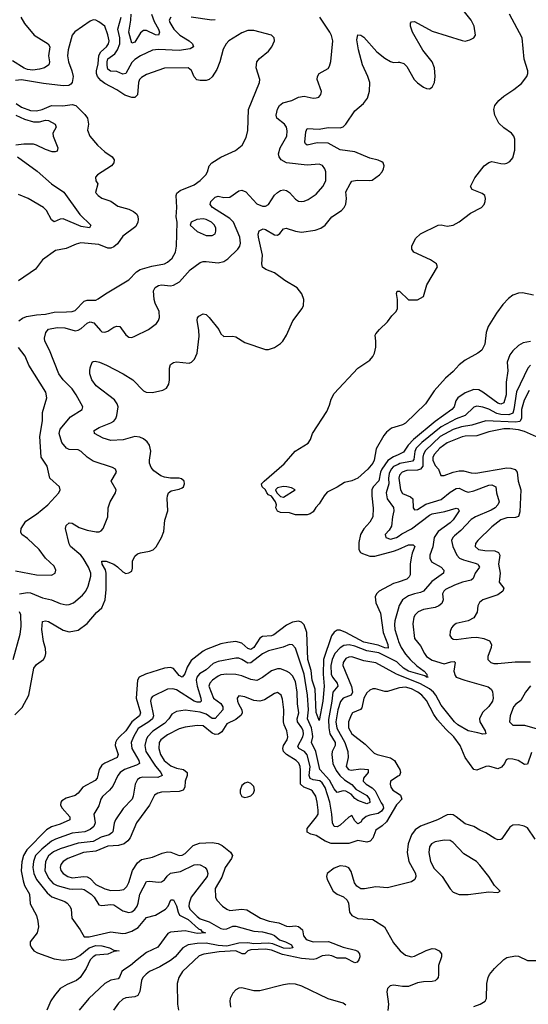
# Model space of a CAD drawing. Header units: inches. Extents: x 1552611 to 1694776, y 811966 to 917215.
# Tile 501 of 549: x 1667457 to 1670875, y 891750 to 898373. Entities that reach past the tile are written whole.
import ezdxf

# ---------------------------------------------------------------- set-up
doc = ezdxf.new("R2010")
doc.units = ezdxf.units.IN
doc.header["$MEASUREMENT"] = 0
doc.layers.add('B6869', color=7, linetype='Continuous')
doc.layers.add('B6879', color=7, linetype='Continuous')

msp = doc.modelspace()

# ---------------------------------------------------------------- linework, layer by layer
at = {"layer": 'B6869', "color": 5}
for points, elevation in [([(1667465.9, 898390), (1667490, 898346.4), (1667555.5, 898270), (1667649.6, 898209.6), (1667659.8, 898190), (1667650.1, 898130), (1667658.4, 898090), (1667652.8, 898070), (1667623.1, 898050), (1667590, 898039.4), (1667546.4, 898033.6), (1667510, 898038.6), (1667487.6, 898047.6), (1667410, 898097.4)], 840), ([(1667452.6, 896347.4), (1667475.4, 896364.6), (1667504, 896376), (1667570, 896388.6), (1667630, 896391.3), (1667690, 896405.9), (1667772.7, 896407.3), (1667809.3, 896410.7), (1667830, 896417.6), (1667890, 896478.7), (1667910, 896486.1), (1667970, 896487.2), (1667985.3, 896494.7), (1668034.7, 896530), (1668190, 896623.5), (1668243.1, 896676.9), (1668267.2, 896692.8), (1668345.4, 896714.6), (1668429.5, 896730), (1668450, 896741.8), (1668482, 896770), (1668504.8, 896810), (1668510.8, 896850), (1668516, 897010), (1668508, 897048), (1668513.3, 897110), (1668508.3, 897190), (1668514.2, 897205.8), (1668535, 897225), (1668630, 897261.3), (1668670, 897291.3), (1668707.2, 897330), (1668718.3, 897350), (1668729.6, 897390), (1668747.6, 897410), (1668810, 897447.8), (1668907.1, 897492.9), (1668952, 897530), (1668978.6, 897581.4), (1668991.4, 897628.6), (1668994.3, 897770), (1669069.6, 897950), (1669071.7, 897971.7), (1669046.9, 898050), (1669051.1, 898088.9), (1669068.8, 898111.2), (1669130, 898162), (1669152.6, 898190), (1669169.6, 898230), (1669166.6, 898250), (1669150, 898269.3), (1669030, 898299.7), (1668990, 898299.6), (1668950, 898285.1), (1668862, 898230), (1668843.8, 898210), (1668825.4, 898174.6), (1668803.2, 898090), (1668782.7, 898037.3), (1668750, 897987.6), (1668730, 897969.7), (1668710, 897964.4), (1668670, 897963.5), (1668648.4, 897968.5), (1668630, 897989.2), (1668611.8, 898031.8), (1668588.5, 898048.5), (1668430, 898046.3), (1668310, 898005.2), (1668274.8, 897985.2), (1668262.7, 897970), (1668255.3, 897950), (1668250, 897868), (1668232, 897850), (1668210, 897850.5), (1668164.8, 897864.8), (1668110, 897900.5), (1668030, 897942.9), (1668003, 897963), (1667980.9, 897990), (1667973.6, 898010), (1667973.1, 898030), (1667984.1, 898075.9), (1667988.8, 898131.2), (1668002.3, 898157.7), (1668040.7, 898190), (1668053.7, 898210), (1668058.5, 898230), (1668050, 898271.2), (1668029, 898329), (1667990, 898358.8), (1667970, 898369.1), (1667950, 898372.2), (1667930, 898364.2), (1667827.6, 898292.4), (1667809, 898270), (1667783.3, 898170), (1667778, 898130), (1667786.3, 898090), (1667808.3, 898030), (1667815.5, 897990), (1667810.2, 897950), (1667800.7, 897939.3), (1667788.6, 897931.4), (1667750, 897927.9), (1667616.8, 897943.2), (1667470, 897967.6), (1667430, 897964.9)], 860), ([(1667457, 894510), (1667510, 894519.9), (1667530, 894518.3), (1667610, 894485.1), (1667671.5, 894471.5), (1667730, 894447.1), (1667770, 894437.4), (1667790, 894438.9), (1667818, 894450), (1667878.9, 894501.1), (1667902, 894530), (1667918, 894562), (1667935.6, 894630), (1667935.6, 894650), (1667919.9, 894690), (1667884, 894750), (1667868.4, 894770), (1667799.3, 894830), (1667790, 894847.6), (1667766, 894950), (1667769.6, 894970), (1667790, 894987.7), (1667810, 894985.5), (1667857.5, 894957.5), (1667910, 894938.9), (1667972.1, 894927.9), (1667990.9, 894929.1), (1668004.2, 894935.8), (1668017.6, 894950), (1668049.6, 895030), (1668051.6, 895090), (1668065.4, 895130), (1668101.1, 895190), (1668105.4, 895210), (1668072.8, 895270), (1668108.3, 895330), (1668100.5, 895350), (1668081.8, 895361.8), (1667950, 895404.3), (1667911.6, 895430), (1667870, 895469), (1667850, 895479.5), (1667790, 895482.4), (1667771, 895491), (1667740.8, 895530), (1667721.7, 895590), (1667730, 895619.5), (1667797.7, 895702.3), (1667876.2, 895750), (1667881.3, 895770), (1667837.8, 895850), (1667810.6, 895890), (1667750, 895951.4), (1667720.5, 895990), (1667656.5, 896150), (1667625.8, 896210), (1667624, 896230), (1667633.2, 896270), (1667650, 896291.5), (1667710, 896302.8), (1667759.7, 896299.7), (1667830, 896280.1), (1667850, 896283.7), (1667870, 896295), (1667910, 896332.2), (1667930, 896341.2), (1667954.8, 896334.8), (1668001.3, 896281.3), (1668010, 896274.3), (1668030, 896270.3), (1668050, 896276.9), (1668090, 896304.2), (1668110, 896312), (1668130, 896308.4), (1668170, 896253), (1668190, 896236.4), (1668210, 896235.8), (1668230, 896243.7), (1668322, 896290), (1668376.9, 896330), (1668390.7, 896349.3), (1668396.4, 896370), (1668394.5, 896410), (1668366.8, 896466.8), (1668361.2, 896490), (1668356.8, 896550), (1668367.4, 896572.6), (1668390, 896585.4), (1668410, 896588.5), (1668470, 896582.5), (1668491.7, 896588.4), (1668531.4, 896608.6), (1668602.7, 896690), (1668670, 896739.7), (1668690, 896746), (1668710, 896746), (1668790, 896737.2), (1668830, 896746.7), (1668855.5, 896764.5), (1668922.7, 896830), (1668936.5, 896850), (1668941.8, 896870), (1668937, 896910), (1668894.3, 897010), (1668870, 897036.1), (1668754, 897110), (1668737.6, 897130), (1668742.4, 897150), (1668770, 897180.2), (1668790, 897186.2), (1668830, 897176.3), (1668870, 897179.4), (1668930, 897222), (1668950, 897227.1), (1668976.2, 897216.2), (1669050, 897134.8), (1669090, 897118), (1669110, 897119.3), (1669129.2, 897130.7), (1669170, 897192.8), (1669188.8, 897211.2), (1669210, 897223.2), (1669230, 897227.6), (1669250, 897224.7), (1669270.6, 897210.6), (1669310, 897165.2), (1669330, 897152.4), (1669350, 897149.2), (1669370, 897152), (1669396.8, 897163.2), (1669450, 897200.2), (1669493.9, 897250), (1669514.3, 897290), (1669513.6, 897350), (1669507.2, 897370), (1669491.6, 897391.6), (1669470, 897402), (1669390, 897394), (1669250.8, 897410.8), (1669213.5, 897430), (1669199.8, 897450), (1669197.5, 897470), (1669206.6, 897510), (1669251.4, 897588.6), (1669255.6, 897624.4), (1669249.8, 897650), (1669237.1, 897670), (1669185.8, 897710), (1669180.3, 897730), (1669188.7, 897771.3), (1669203.4, 897796.6), (1669226.1, 897813.9), (1669287, 897830), (1669330, 897851.3), (1669370, 897858.3), (1669430, 897844.9), (1669450, 897846.4), (1669467.5, 897852.5), (1669480.9, 897870), (1669485.1, 897890), (1669456.2, 897970), (1669458.4, 897990), (1669469.7, 898010.3), (1669530, 898044.9), (1669539.1, 898060.9), (1669547.1, 898092.9), (1669561.3, 898230), (1669553.6, 898266.4), (1669541.7, 898290), (1669473.6, 898390)], 840), ([(1668472.4, 898390), (1668462.3, 898370), (1668465.8, 898354.2), (1668492.4, 898310), (1668533.4, 898270), (1668595.9, 898230), (1668617.5, 898210), (1668624.6, 898190), (1668602.1, 898177.9), (1668530, 898165.1), (1668390, 898173.2), (1668350, 898167.6), (1668270, 898129.9), (1668230, 898105.5), (1668210, 898085.2), (1668170, 898011.6), (1668150, 898006.9), (1668110, 898024.9), (1668066.6, 898026.6), (1668050, 898039.7), (1668045.1, 898065.1), (1668044, 898090), (1668049.9, 898110), (1668096.8, 898143.2), (1668114.2, 898170), (1668129.6, 898210), (1668130.3, 898250), (1668116.3, 898310), (1668138.2, 898390)], 840), ([(1668342.7, 898410), (1668359.8, 898360.2), (1668391, 898310), (1668396, 898290), (1668390, 898269), (1668370, 898271.4), (1668310, 898300.4), (1668290, 898300.2), (1668270, 898284.1), (1668230, 898222.9), (1668210, 898214.7), (1668190.4, 898290), (1668203.6, 898370), (1668205.6, 898410)], 820), ([(1668770, 898373), (1668749.5, 898370.5), (1668610, 898390.3)], 840), ([(1667423.8, 893696.2), (1667472.9, 893747.1), (1667519, 893830), (1667551.4, 894010), (1667570, 894036.5), (1667617.2, 894070), (1667627.9, 894090), (1667631.9, 894110), (1667630, 894144), (1667616.8, 894190), (1667605.9, 894270), (1667610, 894324.9), (1667629.8, 894330.2), (1667650, 894324.7), (1667750, 894266.8), (1667790, 894255.2), (1667850, 894267.7), (1667910, 894311.1), (1667973.9, 894386), (1668010, 894417.3), (1668032.4, 894470), (1668039.4, 894540.6), (1668038, 894650), (1668033.1, 894673.1), (1668012.1, 894710), (1668009.1, 894730.9), (1668039.1, 894730), (1668088.9, 894710), (1668113.7, 894693.7), (1668150, 894658), (1668170, 894648.9), (1668190, 894652), (1668210, 894664.4), (1668216, 894684), (1668215.4, 894730), (1668230, 894764.2), (1668250, 894779.6), (1668270, 894787.1), (1668330, 894797.7), (1668353.5, 894806.5), (1668373.6, 894826.4), (1668410, 894890.4), (1668424.8, 894930), (1668433.3, 895006.7), (1668452.4, 895070), (1668448.3, 895151.7), (1668449.7, 895170), (1668457.6, 895190), (1668475.1, 895204.9), (1668530, 895214.6), (1668550, 895223.7), (1668557.6, 895230), (1668565.6, 895250), (1668562, 895270), (1668543.8, 895283.8), (1668529.7, 895289.7), (1668471.3, 895288.7), (1668430, 895295.3), (1668405, 895304.9), (1668358.6, 895338.6), (1668341.6, 895361.6), (1668329.8, 895390), (1668328.7, 895410), (1668338.4, 895470), (1668329.8, 895510), (1668314.4, 895534.4), (1668290, 895554.6), (1668265.5, 895565.5), (1668230, 895569.1), (1668153, 895547), (1668070, 895541.9), (1668017.7, 895557.7), (1667960.7, 895590), (1667957, 895610), (1667991.5, 895630), (1668070, 895660.5), (1668090, 895672.8), (1668103.1, 895690), (1668110.5, 895709.5), (1668118.5, 895770), (1668112.7, 895790), (1668095.1, 895815.1), (1667971.5, 895910), (1667943, 895950), (1667927.8, 895990), (1667927.6, 896010), (1667930, 896032), (1667945.2, 896070), (1667950, 896074.8), (1667964.5, 896075.5), (1667994, 896070), (1668041.6, 896050), (1668153.4, 895990), (1668217.4, 895950), (1668290, 895876.9), (1668307.8, 895867.8), (1668350, 895866.2), (1668419.6, 895880.4), (1668444.8, 895895.2), (1668459.6, 895920.4), (1668463.9, 895950), (1668463.5, 896030), (1668470, 896053), (1668490, 896068), (1668510, 896072.2), (1668596.6, 896063.4), (1668611.6, 896068.4), (1668631.1, 896088.9), (1668650.6, 896129.4), (1668663.3, 896243.3), (1668662, 896282), (1668650, 896352), (1668653.1, 896366.9), (1668661.4, 896378.6), (1668690, 896393.4), (1668710, 896390.4), (1668730, 896370.4), (1668795.5, 896290), (1668810, 896261), (1668830, 896242), (1668890, 896244.9), (1668910, 896240.3), (1668970, 896202.6), (1669110, 896153.8), (1669130, 896154.7), (1669170, 896168.1), (1669210, 896194.6), (1669226.6, 896210), (1669249.7, 896250), (1669292.7, 896347.3), (1669354.7, 896430), (1669364.7, 896450), (1669366.3, 896490), (1669353.7, 896530), (1669321.7, 896570), (1669238.8, 896618.8), (1669170.4, 896670.3), (1669112, 896692), (1669089.1, 896709.1), (1669084.5, 896730), (1669088.7, 896790), (1669061.5, 896910), (1669060.9, 896930), (1669066.8, 896953.2), (1669094.2, 896965.8), (1669110, 896961.7), (1669170, 896925.2), (1669190, 896922.6), (1669205.3, 896934.7), (1669230, 896967), (1669248.7, 896971.3), (1669310, 896951.2), (1669350, 896943.9), (1669443, 896957), (1669482, 896970), (1669510, 896990.4), (1669554, 897046), (1669620.5, 897090), (1669638, 897110), (1669647.9, 897132.1), (1669654.2, 897170), (1669650, 897216), (1669676.9, 897270), (1669690, 897286), (1669725.6, 897294.4), (1669809.7, 897290.3), (1669825.4, 897294.6), (1669874.5, 897330), (1669893.6, 897350), (1669902.9, 897370), (1669907, 897390), (1669899.3, 897410), (1669890, 897416.2), (1669867, 897427), (1669810, 897442.2), (1669710, 897483.1), (1669610, 897496.9), (1669530, 897541.7), (1669456.2, 897543.8), (1669390, 897529.8), (1669378.5, 897538.5), (1669374, 897550), (1669380.4, 897619.6), (1669390, 897642), (1669470, 897637.1), (1669530, 897648.6), (1669610, 897646.1), (1669630, 897651.8), (1669649.4, 897670.6), (1669710, 897760.7), (1669768, 897810), (1669795, 897844.9), (1669807.6, 897892.4), (1669809.9, 897950), (1669797.5, 897990), (1669761.1, 898070), (1669734.1, 898170), (1669723.5, 898236.5), (1669728.6, 898271.4), (1669750, 898268.7), (1669770, 898254.7), (1669857.1, 898157.2), (1669910, 898113.4), (1669950, 898091.6), (1669970, 898085.7), (1670000, 898086.7)], 820), ([(1667433.6, 897810), (1667470, 897784.4), (1667530, 897763.3), (1667570, 897759.9), (1667607.4, 897770), (1667670, 897795.5), (1667747.2, 897792.8), (1667810, 897803.1), (1667835.6, 897795.6), (1667894.7, 897734.7), (1667914, 897710), (1667919.5, 897670), (1667913, 897630), (1667928.4, 897590), (1667979.3, 897530), (1668030, 897483.1), (1668079.1, 897450), (1668093, 897430), (1668090.4, 897410), (1668074.4, 897390), (1667979.1, 897330), (1667966, 897314), (1667968.7, 897290), (1667983, 897270), (1667966.7, 897210), (1667984.4, 897190), (1668010, 897172.2), (1668070, 897152.2), (1668117.8, 897117.8), (1668190, 897099.6), (1668222.7, 897082.7), (1668243.8, 897063.8), (1668251.5, 897050), (1668254, 897030), (1668251, 897010), (1668237, 896983), (1668150, 896916), (1668113.6, 896866.4), (1668090, 896844.1), (1668070, 896836.1), (1668050, 896836.1), (1667990, 896861.5), (1667868, 896872), (1667836.3, 896863.7), (1667770, 896833.4), (1667698.9, 896821.1), (1667610, 896757.6), (1667564.6, 896695.4), (1667450, 896617.5)], 860), ([(1667430.3, 897730.3), (1667490, 897703.4), (1667550, 897686.7), (1667590, 897685.3), (1667630, 897696.3), (1667650, 897695.4), (1667694.9, 897670), (1667702.3, 897650), (1667679.8, 897610), (1667682, 897590), (1667712.9, 897510), (1667710, 897489.7), (1667695.7, 897484.3), (1667675, 897485), (1667630, 897499.4), (1667570, 897529.9), (1667550, 897535.3), (1667484.1, 897535.9), (1667432.1, 897527.9)], 840), ([(1667443.1, 897450), (1667574.5, 897354.5), (1667670, 897269.4), (1667753.9, 897213.9), (1667861.6, 897061.6), (1667936.3, 896990), (1667927.1, 896972.9), (1667870, 896982.1), (1667750, 897032.6), (1667728.6, 897031.4), (1667690, 897012.9), (1667670, 897027.7), (1667637.8, 897090), (1667616.3, 897110), (1667514.6, 897170), (1667450, 897197.7)], 840), ([(1670000, 895637.8), (1669955.5, 895624.5), (1669921.1, 895598.9), (1669903.8, 895576.2), (1669853.8, 895486.2), (1669839.9, 895410), (1669830.6, 895390), (1669796.4, 895350), (1669730, 895289.6), (1669690, 895271.2), (1669639, 895261), (1669590, 895227.9), (1669524.2, 895195.8), (1669502.8, 895170), (1669470, 895115.3), (1669447.5, 895092.5), (1669430, 895062), (1669410, 895048.7), (1669390, 895042), (1669310, 895042), (1669270, 895055.3), (1669210, 895058), (1669190, 895066), (1669178, 895090), (1669182, 895110), (1669175.3, 895130), (1669150, 895168.7), (1669130, 895178), (1669118, 895190), (1669108, 895210), (1669086, 895230), (1669082, 895250), (1669099, 895270), (1669234.3, 895385.7), (1669307.8, 895470), (1669396.3, 895523.7), (1669412, 895550), (1669425.2, 895590), (1669521.5, 895738.5), (1669539.4, 895780.6), (1669550, 895820.7), (1669570, 895857.6), (1669730, 896028.4), (1669810, 896082.6), (1669830, 896106.4), (1669841.7, 896130), (1669851, 896170), (1669851.2, 896211.2), (1669845.1, 896250), (1669850, 896261), (1669874.5, 896290), (1669930, 896341.3), (1669958.7, 896381.3), (1669987.2, 896410), (1669996.5, 896430), (1669996.4, 896490), (1669989.7, 896530.3), (1669994, 896546), (1670000, 896546)], 780), ([(1667430, 894665.5), (1667570, 894639.6), (1667670, 894636.4), (1667695.1, 894650), (1667700.7, 894670), (1667690, 894698), (1667630, 894752), (1667587.8, 894810), (1667510, 894882.4), (1667472.3, 894910), (1667464.9, 894924.9), (1667466.3, 894950), (1667499.3, 895000.7), (1667570, 895046), (1667647.1, 895110), (1667720.9, 895190), (1667729.3, 895210), (1667725.2, 895230), (1667659.6, 895290), (1667641.7, 895370), (1667602, 895430), (1667592.5, 895570), (1667610, 895674), (1667609.6, 895730), (1667638.9, 895830), (1667631.9, 895868.1), (1667518.9, 896050), (1667493.3, 896110), (1667448.3, 896168.3)], 860), ([(1670000, 895446.8), (1669970, 895433.4), (1669931.1, 895408.9), (1669890.1, 895350), (1669881.8, 895330), (1669869.8, 895270.2), (1669831.6, 895230), (1669824.5, 895210), (1669823.6, 895170), (1669832.2, 895087.8), (1669829.3, 895030), (1669810, 894994), (1669770, 894948.1), (1669748.1, 894910), (1669735.8, 894855.8), (1669735.2, 894810), (1669747.6, 894790), (1669761.9, 894781.9), (1669810, 894765.1), (1669843.6, 894763.6), (1669970, 894797.7), (1670000, 894810.3)], 820), ([(1670000, 895382.1), (1669970, 895367.5), (1669952.5, 895350), (1669939.1, 895320.9), (1669934.5, 895290), (1669937.2, 895250), (1669919.4, 895190), (1669927, 895150), (1669970, 895091.7), (1669971.4, 895070), (1669961.5, 895030), (1669954.8, 894965.2), (1669940.1, 894939.9), (1669914.3, 894910), (1669917, 894890), (1669950, 894878.2), (1669990, 894889.6), (1670000, 894897)], 840), ([(1670000, 894589.9), (1669970, 894579.5), (1669872.4, 894530), (1669855, 894510), (1669847.1, 894490), (1669849.5, 894450), (1669881.6, 894381.6), (1669899.4, 894250), (1669930.1, 894170), (1669933.7, 894146.3), (1669910, 894147), (1669865.6, 894165.6), (1669770, 894186.9), (1669650, 894251.8), (1669610, 894265.6), (1669590, 894265.7), (1669570, 894253.4), (1669551.5, 894228.5), (1669498.6, 894070), (1669495.7, 893970), (1669503.8, 893890), (1669494.7, 893790), (1669470, 893659.3), (1669450, 893712), (1669443.3, 893870), (1669423.6, 893930), (1669415, 893995), (1669394.5, 894070), (1669386.6, 894250), (1669370, 894302), (1669350, 894321), (1669330, 894327), (1669290, 894320.5), (1669250, 894300.5), (1669165.7, 894234.3), (1669150, 894227.6), (1669090, 894223.5), (1669070, 894211.9), (1669030, 894150.4), (1669010, 894136.4), (1668990, 894142.2), (1668950, 894178.4), (1668910, 894189.4), (1668855.5, 894184.5), (1668810, 894174.7), (1668710, 894137), (1668690, 894126), (1668610, 894062.4), (1668581.7, 894018.3), (1668568, 893972), (1668550.1, 893949.9), (1668530, 893962.4), (1668490, 894008), (1668470, 894016.5), (1668430, 894011.6), (1668301.7, 893970), (1668260.2, 893950), (1668247.9, 893930), (1668239.3, 893810), (1668268.8, 893710), (1668262.1, 893690), (1668211.5, 893650), (1668171.1, 893588.9), (1668127.2, 893550), (1668111.1, 893530), (1668101.4, 893510), (1668098.4, 893490), (1668119.8, 893430), (1668112.3, 893410), (1668028.7, 893371.3), (1668010, 893358.3), (1667992.1, 893330), (1667978.7, 893270), (1667965.4, 893254.6), (1667881.8, 893210), (1667849.6, 893170.4), (1667830, 893155.2), (1667770, 893137.4), (1667741.4, 893118.6), (1667734.3, 893110), (1667732.4, 893090), (1667743.8, 893070), (1667794.5, 893010), (1667794, 892990), (1667730, 892962.4), (1667670, 892943.5), (1667636.8, 892923.2), (1667504.5, 892790), (1667481.8, 892750), (1667471.1, 892708.9), (1667467.5, 892647.5), (1667480.4, 892580.4), (1667490.1, 892550.1), (1667524.1, 892490), (1667526.6, 892426.6), (1667570, 892347.7), (1667580.2, 892310), (1667582.6, 892270), (1667574.4, 892230), (1667528.2, 892170), (1667528.1, 892150), (1667534.1, 892134.1), (1667551.5, 892110), (1667576.6, 892096.6), (1667690, 892055.3), (1667750, 892047.6), (1667807.4, 892052.6), (1667830, 892059.6), (1667861.3, 892078.7), (1667923.9, 892130), (1667970, 892144.4), (1668010, 892144.1), (1668060.5, 892130), (1668090, 892114.4), (1668124.7, 892110), (1668090, 892105.6), (1668050, 892087.2), (1667970, 892080.3), (1667950.2, 892069.8), (1667931.9, 892048.1), (1667903.2, 891990), (1667862.6, 891930), (1667838.4, 891910), (1667776.8, 891883.2), (1667730, 891855.8), (1667690.2, 891810), (1667667.4, 891772.6), (1667639.7, 891710)], 820), ([(1667412.6, 894070), (1667459.7, 894240.3), (1667467.7, 894292.3), (1667464.4, 894370), (1667456.9, 894390)], 840), ([(1670000, 894408.6), (1669978.6, 894330), (1669975.2, 894304.8), (1669978.2, 894270), (1670000, 894198.9)], 840), ([(1670000, 894045.6), (1669992.7, 894052.7), (1669870, 894113.6), (1669790, 894127.6), (1669710, 894158.9), (1669671.9, 894168.1), (1669636, 894164), (1669610, 894148.9), (1669575.6, 894110), (1669557.1, 894070), (1669548.2, 894030), (1669550.1, 893970.1), (1669559.9, 893950), (1669591.4, 893910), (1669596.1, 893890), (1669560.8, 893850), (1669555.8, 893790), (1669533.2, 893666.8), (1669534.3, 893610), (1669542.3, 893570), (1669577.5, 893510), (1669577.1, 893490), (1669557.6, 893450), (1669554.8, 893430), (1669561.8, 893370), (1669583.1, 893323.1), (1669608.9, 893288.9), (1669640.1, 893260.1), (1669690, 893227.4), (1669716.1, 893196.1), (1669790, 893153.4), (1669807.5, 893130), (1669810, 893107.1), (1669790, 893099.4), (1669730, 893120.2), (1669710, 893135), (1669684.1, 893164.1), (1669650, 893182.6), (1669630, 893186), (1669590, 893175), (1669570, 893199.8), (1669538.2, 893258.2), (1669474.8, 893330), (1669446.8, 893450), (1669417.7, 893510), (1669426.3, 893550), (1669425.9, 893570), (1669417.2, 893610), (1669391.2, 893670), (1669397.6, 893730), (1669390.8, 893830), (1669369.9, 893970.1), (1669310, 894146.3), (1669290, 894168.4), (1669270, 894170.9), (1669227.2, 894152.8), (1669130, 894128.7), (1669090, 894106.8), (1669010, 894046), (1668990, 894044.6), (1668949.9, 894069.9), (1668930, 894078.1), (1668910, 894079), (1668790, 894054.8), (1668758.2, 894041.8), (1668710, 894000.5), (1668666.2, 893973.8), (1668647.8, 893950), (1668644.2, 893930), (1668648.8, 893890), (1668675.5, 893810), (1668676.1, 893790), (1668670, 893782.6), (1668650, 893781.5), (1668630, 893789.9), (1668510, 893865.2), (1668487, 893873), (1668450, 893869.8), (1668350, 893821), (1668341.6, 893810), (1668336.1, 893790), (1668356.8, 893690), (1668350.1, 893670), (1668326.1, 893650), (1668253.9, 893606.1), (1668221.9, 893550), (1668205.3, 893510), (1668210.9, 893470), (1668258.6, 893390), (1668261.7, 893370), (1668242.5, 893357.5), (1668161.2, 893330), (1668133.4, 893310), (1668116.3, 893290), (1668083.8, 893216.2), (1668061.3, 893190), (1668012.7, 893147.3), (1668002.6, 893130), (1667990, 893085.6), (1667956.2, 893030), (1667965.3, 892970), (1667954.7, 892945.3), (1667930, 892925.7), (1667895.6, 892910), (1667810, 892901.7), (1667698.5, 892861.5), (1667670, 892846.6), (1667605.4, 892794.6), (1667562.5, 892750), (1667549.1, 892710.9), (1667546.2, 892670), (1667553.2, 892630), (1667570.9, 892590), (1667640.8, 892500.8), (1667672.9, 892472.9), (1667760.8, 892440.8), (1667777.3, 892430), (1667794.9, 892410), (1667803.9, 892390), (1667807.4, 892330), (1667863.7, 892250), (1667890, 892202.8), (1667924.3, 892204.3), (1668070, 892237.6), (1668150, 892225.5), (1668170, 892227.9), (1668210, 892242.2), (1668252.8, 892267.2), (1668310, 892333.1), (1668370, 892349.4), (1668436.4, 892390), (1668454.9, 892410), (1668472.1, 892452.1), (1668490, 892452.7), (1668510, 892412.4), (1668521.8, 892370), (1668532.2, 892350), (1668590, 892319.7), (1668658.1, 892258.1), (1668674.7, 892250), (1668680.3, 892240.3), (1668706.8, 892230), (1668650, 892227), (1668570, 892245), (1668470, 892234.5), (1668453, 892227), (1668385.1, 892134.9), (1668310, 892097.8), (1668245.8, 892050), (1668202.4, 892010), (1668157.5, 891982.6), (1668144.2, 891970), (1668127.7, 891932.3), (1668118.2, 891921.8), (1668070, 891911.6), (1668030, 891890.5), (1667922, 891790), (1667857.8, 891710)], 840), ([(1670000, 893966), (1669989.9, 893969.9), (1669850, 894045.9), (1669770, 894061.4), (1669690, 894087.1), (1669670, 894084.9), (1669650, 894076.2), (1669630.1, 894050), (1669629.2, 894029.2), (1669687.6, 893887.6), (1669693.5, 893850), (1669683.7, 893830), (1669631.6, 893808.4), (1669613.4, 893786.6), (1669594.5, 893730), (1669582.3, 893650), (1669587.9, 893607.9), (1669643.1, 893510), (1669662.9, 893450), (1669663.9, 893410), (1669651.3, 893350), (1669666, 893330), (1669684.5, 893324.5), (1669750, 893334.5), (1669798.4, 893330), (1669798.6, 893310), (1669768.1, 893271.9), (1669765.2, 893250), (1669784.6, 893230), (1669826.2, 893206.2), (1669845.2, 893185.2), (1669885.6, 893105.6), (1669898.3, 893090), (1669900.9, 893070), (1669887.6, 893050), (1669865.5, 893034.5), (1669810, 893022.9), (1669786.6, 893013.4), (1669759, 892990), (1669750, 892975.9), (1669730, 892963.5), (1669710, 892983), (1669690, 893019.6), (1669670, 893008.7), (1669610, 892954.9), (1669590, 892944.1), (1669570, 892946.3), (1669558.4, 892970), (1669555.4, 893030), (1669541.7, 893110), (1669510, 893208.3), (1669490, 893239.9), (1669473.1, 893253.1), (1669430, 893258.9), (1669408.8, 893268.8), (1669403.2, 893290), (1669409.4, 893350), (1669390, 893427.1), (1669371, 893451), (1669333.2, 893470), (1669326, 893486), (1669359.4, 893550), (1669363.5, 893570), (1669361.5, 893590), (1669353.1, 893610), (1669323.4, 893650), (1669321.5, 893670), (1669333.8, 893710), (1669324, 893770), (1669322.2, 893850), (1669310, 893922), (1669290, 893958.9), (1669270, 893978.6), (1669250, 893989.8), (1669210, 894005.7), (1669190, 894007.4), (1669150, 893992.2), (1669090, 893949.1), (1669050, 893928.4), (1669010, 893933.7), (1668950, 893958.4), (1668910, 893968.7), (1668850, 893970.4), (1668810, 893965.6), (1668790, 893956.6), (1668753.5, 893930), (1668734.6, 893910), (1668729, 893890), (1668758.8, 893810), (1668810, 893774), (1668822.9, 893750), (1668823, 893730), (1668770, 893672.7), (1668750, 893673.1), (1668710, 893700.9), (1668670, 893714.2), (1668570, 893728.5), (1668510, 893720.3), (1668479.4, 893700.6), (1668459.8, 893670), (1668430, 893639), (1668351.9, 893588.1), (1668316.6, 893550), (1668306.3, 893530), (1668297.2, 893490), (1668305.5, 893450), (1668370, 893351.3), (1668404.8, 893310), (1668414.7, 893290), (1668385, 893275), (1668282.6, 893277.4), (1668266, 893274), (1668250, 893262.7), (1668234.3, 893230), (1668220.5, 893150), (1668213, 893130), (1668152, 893068), (1668100.6, 892990), (1668091.2, 892968.8), (1668083.2, 892910), (1668077.5, 892902.5), (1668058, 892890), (1668005.4, 892874.6), (1667950, 892844), (1667850, 892833.3), (1667730, 892795.6), (1667685, 892775), (1667651.9, 892748.1), (1667631.5, 892710), (1667627, 892650), (1667650, 892598.7), (1667683.3, 892563.3), (1667710, 892549.3), (1667790, 892527.1), (1667810, 892524), (1667870, 892527.5), (1667890, 892521.4), (1667937.3, 892490), (1667956.8, 892470), (1667990, 892418.3), (1668010, 892413.7), (1668070, 892422.1), (1668090, 892418), (1668150, 892378.8), (1668190, 892367.1), (1668210, 892372.4), (1668230, 892386.9), (1668245.8, 892410), (1668253.7, 892430), (1668264.9, 892490), (1668310, 892575.8), (1668330, 892579), (1668389.1, 892570.9), (1668410, 892573.8), (1668430, 892586.7), (1668447.9, 892612.1), (1668470, 892631.5), (1668536.9, 892643.1), (1668630, 892687.1), (1668650, 892691.3), (1668670, 892689.1), (1668702.6, 892670), (1668714.7, 892654.7), (1668721, 892630), (1668716.3, 892610), (1668610.1, 892470), (1668595.5, 892430), (1668594.7, 892410), (1668600.1, 892390), (1668650, 892341.2), (1668670, 892324.2), (1668730, 892304.9), (1668810, 892260.3), (1668830, 892255.1), (1668850, 892258.2), (1668890, 892275.3), (1668910, 892276.3), (1669030, 892241.2), (1669090, 892237.5), (1669150, 892221.8), (1669170, 892212.3), (1669202.9, 892182.9), (1669242.6, 892170), (1669283.6, 892150), (1669292.7, 892130), (1669270, 892125.7), (1669230, 892127.1), (1669157.4, 892157.4), (1669130, 892160.5), (1669030, 892157.6), (1668990, 892163), (1668930, 892161.6), (1668850, 892140.3), (1668790, 892144.9), (1668710, 892160.9), (1668650, 892159.7), (1668590, 892149.4), (1668552.7, 892130), (1668502.5, 892070), (1668470, 892045.4), (1668398.5, 892001.5), (1668330, 891971.6), (1668306.4, 891953.6), (1668285.5, 891930), (1668275.5, 891910), (1668264.2, 891835.8), (1668250.3, 891810), (1668230, 891800.7), (1668170, 891793.3), (1668150, 891784.4), (1668122.3, 891757.7), (1668087.8, 891710)], 860), ([(1670000, 893875.6), (1669930, 893854), (1669910, 893855), (1669848.5, 893871.5), (1669830, 893871.6), (1669810, 893862.5), (1669790, 893844.4), (1669770.1, 893810), (1669755.8, 893744.2), (1669746.4, 893733.6), (1669694.6, 893710), (1669684.1, 893695.9), (1669667.6, 893650), (1669667.5, 893610), (1669690, 893569.4), (1669779, 893499), (1669839.8, 893439.8), (1669858.4, 893430), (1669948.9, 893408.9), (1669974.8, 893390), (1670000, 893348.4)], 880), ([(1670000, 893103), (1669988.7, 893091.3), (1669923.2, 892976.8), (1669893.7, 892950), (1669850, 892920.3), (1669830, 892868.2), (1669812.6, 892847.4), (1669790, 892840.2), (1669730, 892850.9), (1669670, 892832.2), (1669550, 892832.1), (1669510, 892846.8), (1669450, 892885.2), (1669413.9, 892893.9), (1669390, 892907.1), (1669390, 892931.5), (1669452.8, 893010), (1669461.9, 893030), (1669463.4, 893056.6), (1669456.7, 893110), (1669446.5, 893150), (1669424.3, 893184.3), (1669412.9, 893192.9), (1669366.6, 893210), (1669344.5, 893230), (1669345.2, 893325.2), (1669341.5, 893350), (1669332.1, 893372.1), (1669316.1, 893390), (1669250.8, 893430.8), (1669230.7, 893450.7), (1669226.3, 893470), (1669230.8, 893490), (1669253.9, 893530), (1669260.2, 893550), (1669253.5, 893590), (1669233.9, 893630), (1669229.3, 893650), (1669231.6, 893730), (1669222.2, 893802.2), (1669214, 893830), (1669190, 893846.9), (1669170, 893841.5), (1669102, 893798), (1669070, 893789.8), (1669030, 893794), (1668970, 893818.6), (1668930, 893826), (1668918.3, 893810), (1668920.6, 893790), (1668926.7, 893770), (1668949.5, 893730), (1668952.9, 893710), (1668945.3, 893694.7), (1668910, 893665.6), (1668850, 893637.1), (1668816.2, 893583.8), (1668793.8, 893566.2), (1668770, 893564.2), (1668750, 893574.4), (1668690, 893623.8), (1668650, 893626.4), (1668570, 893614.8), (1668530, 893603.4), (1668450, 893563.6), (1668405.4, 893530), (1668395, 893510), (1668392.6, 893470), (1668404.5, 893430), (1668428.7, 893390), (1668473.3, 893353.3), (1668510, 893338.8), (1668558, 893330), (1668582.7, 893310), (1668582.1, 893290), (1668569.2, 893250), (1668565.9, 893210), (1668555.9, 893190), (1668530, 893181.3), (1668410, 893176.1), (1668386.4, 893170), (1668364, 893156), (1668329.4, 893090), (1668243.2, 892970), (1668199.7, 892870), (1668184.2, 892850), (1668158.5, 892830), (1668121.3, 892818.7), (1668050, 892812.8), (1667970, 892780.7), (1667886.3, 892770), (1667781.5, 892730), (1667748.4, 892710), (1667734.5, 892690), (1667730.2, 892670), (1667734.5, 892650), (1667749.3, 892630), (1667780.2, 892610), (1667810, 892601.3), (1667888.8, 892608.8), (1667910, 892606.4), (1667930, 892595.4), (1667970, 892556.3), (1668030, 892526.1), (1668070, 892515.5), (1668130, 892516.8), (1668156.8, 892523.2), (1668178, 892542), (1668191.5, 892568.5), (1668216, 892650), (1668250, 892702.2), (1668275.7, 892724.3), (1668350, 892740.2), (1668414.1, 892765.9), (1668450, 892774.6), (1668473, 892773), (1668530, 892750.8), (1668550, 892752.7), (1668570, 892765), (1668622.8, 892817.2), (1668665.2, 892834.8), (1668750, 892837.9), (1668791.1, 892831.1), (1668817.4, 892817.4), (1668874, 892774), (1668887.2, 892750), (1668881.3, 892730), (1668837.6, 892670), (1668815.2, 892604.8), (1668770.3, 892530), (1668774, 892470), (1668783.1, 892450), (1668819.5, 892410), (1668850, 892389.1), (1668870, 892381.8), (1668949.4, 892389.4), (1668984.6, 892384.6), (1669076.4, 892330), (1669133.4, 892310), (1669197.8, 892297.8), (1669250, 892275.3), (1669270, 892273), (1669310, 892278.9), (1669330, 892274), (1669358.5, 892250), (1669365.3, 892210), (1669380.2, 892190), (1669390, 892184.4), (1669430.4, 892170.4), (1669531.6, 892171.6), (1669630, 892134.9), (1669714.4, 892114.4), (1669727.7, 892107.7), (1669741, 892090), (1669742, 892070), (1669736.3, 892050), (1669725.8, 892034.3), (1669710, 892029.1), (1669650, 892059.4), (1669590, 892061.2), (1669555.3, 892075.3), (1669530, 892079.7), (1669490, 892076.4), (1669450, 892055), (1669430, 892050.3), (1669350, 892058.3), (1669224, 892084), (1669150, 892113.1), (1669110, 892120.7), (1669010, 892116.9), (1668990.9, 892109.1), (1668970, 892089.9), (1668951.2, 892088.8), (1668910, 892108.6), (1668796.9, 892103.1), (1668693.8, 892086.2), (1668664.3, 892075.7), (1668550.2, 891970), (1668527.5, 891930), (1668515.8, 891890), (1668516.9, 891750), (1668523.6, 891710)], 880), ([(1670000, 893284.1), (1669949.2, 893250.8), (1669946.9, 893230), (1669951.3, 893210), (1669965.3, 893190), (1670000, 893166.9)], 880), ([(1670000, 892551), (1669930, 892533.3), (1669850, 892541), (1669774.4, 892525.6), (1669750, 892527.7), (1669723.5, 892543.5), (1669706.8, 892566.8), (1669684.2, 892644.2), (1669668.8, 892668.8), (1669650, 892677.2), (1669610, 892681.5), (1669570, 892666.6), (1669523.8, 892630), (1669518.4, 892610), (1669523.8, 892590), (1669563.8, 892510), (1669590.3, 892490.3), (1669632.8, 892472.8), (1669656.9, 892450), (1669666.5, 892430), (1669674, 892370), (1669690, 892346.9), (1669730, 892327.7), (1669830, 892321.2), (1669909.2, 892270.8), (1669970, 892162.4), (1670000, 892126.4)], 920), ([(1669650, 891744), (1669630, 891756.9), (1669530, 891787.7), (1669353, 891873), (1669310, 891885.4), (1669270, 891886.8), (1669230, 891881), (1669070, 891840.3), (1669030, 891841.4), (1668950, 891860.4), (1668930, 891859.1), (1668910, 891848), (1668890, 891825.6), (1668872.3, 891790), (1668870.2, 891770), (1668874, 891730)], 920), ([(1670000, 891874.2), (1669970, 891878.5), (1669946.4, 891873.6), (1669930, 891856.2), (1669925.4, 891834.5), (1669935.3, 891750), (1669931.3, 891708.7)], 920)]:
    msp.add_lwpolyline(points, dxfattribs=dict(at, elevation=elevation))
for points, elevation in [([(1668690, 897033.6), (1668647.3, 897030), (1668610.6, 897010), (1668602.8, 896990), (1668650, 896948.4), (1668710, 896921.3), (1668750, 896920.3), (1668770, 896933.4), (1668775.8, 896950), (1668775.5, 896970), (1668767.2, 896990), (1668746.9, 897010), (1668710, 897029.8)], 860), ([(1669228, 895232), (1669190, 895224), (1669176, 895210), (1669184.7, 895190), (1669210, 895166), (1669230, 895161), (1669308, 895210), (1669284.7, 895224.7), (1669251.8, 895231.8)], 780), ([(1668990, 893243.6), (1668970, 893238.4), (1668950, 893222.7), (1668938.4, 893190), (1668939.3, 893170), (1668950, 893147.7), (1668970, 893141.6), (1668990, 893144.9), (1669010, 893153), (1669029.4, 893170), (1669036.2, 893190), (1669030, 893215.1), (1669010, 893235.6)], 920)]:
    msp.add_lwpolyline(points, close=True, dxfattribs=dict(at, elevation=elevation))
at = {"layer": 'B6879', "color": 5}
for points, elevation in [([(1670000, 898086.7), (1670010, 898087), (1670037.8, 898077.8), (1670058.6, 898058.6), (1670109, 897970), (1670130, 897947.2), (1670170, 897918.7), (1670190, 897910.4), (1670210, 897908.7), (1670230, 897919.1), (1670244.7, 897950), (1670248.4, 897991.5), (1670245.1, 898050), (1670228.6, 898090), (1670167.1, 898167.1), (1670097.3, 898290), (1670083.1, 898330), (1670084.4, 898350), (1670090, 898359.3), (1670110, 898361.3), (1670230, 898296.6), (1670430, 898232.4), (1670450.5, 898229.5), (1670483, 898237), (1670509.5, 898250), (1670519.7, 898270), (1670511, 898329), (1670491.2, 898370), (1670420, 898460)], 820), ([(1670000, 896546), (1670010, 896546), (1670070, 896488.5), (1670130, 896489.3), (1670170.8, 896510), (1670192.7, 896590), (1670264.4, 896710), (1670258.7, 896730), (1670218.4, 896758.4), (1670106, 896810), (1670092.3, 896830), (1670092, 896850), (1670118, 896902), (1670150, 896933.4), (1670270, 896990.6), (1670290, 896992.7), (1670330, 896983.7), (1670370, 896991.3), (1670410, 897013.8), (1670487.6, 897072.4), (1670559.8, 897110), (1670578.4, 897130), (1670585.5, 897150), (1670587.9, 897170), (1670583.7, 897190), (1670564.6, 897204.6), (1670498.5, 897230), (1670486.3, 897250), (1670516.1, 897310), (1670579.2, 897390), (1670610, 897413.2), (1670630, 897418.4), (1670690, 897405.4), (1670715.8, 897404.2), (1670730, 897407.1), (1670750, 897419), (1670770, 897444.2), (1670784.2, 897495.8), (1670783.8, 897570), (1670778.3, 897590), (1670762.2, 897610), (1670710, 897645.8), (1670678.1, 897678.1), (1670649.9, 897730), (1670642.9, 897770), (1670650, 897794.9), (1670676.8, 897830), (1670710, 897859.2), (1670777.1, 897902.9), (1670830, 897944.6), (1670864.4, 897990), (1670871.3, 898010), (1670871.2, 898030), (1670847.4, 898107.4), (1670833.1, 898250), (1670748.3, 898410)], 780), ([(1670910, 896520.4), (1670835.3, 896535.3), (1670810, 896534.6), (1670770, 896519.4), (1670742.2, 896497.8), (1670703.7, 896456.2), (1670660.6, 896399.4), (1670605.3, 896310), (1670591.3, 896270), (1670583.9, 896190), (1670563.2, 896150), (1670535.8, 896130), (1670450, 896083.1), (1670410, 896052.2), (1670370, 896007), (1670318.8, 895961.2), (1670243.3, 895876.7), (1670185.1, 895790), (1670050, 895659.5), (1670030, 895646.8), (1670000, 895637.8)], 780), ([(1670890, 896209.1), (1670841.4, 896198.6), (1670810, 896181.8), (1670770, 896146.5), (1670750, 896118.8), (1670733, 896070), (1670738.3, 896010), (1670726.3, 895933.7), (1670726.5, 895850), (1670710, 895795.6), (1670690, 895786.8), (1670670, 895793.1), (1670570, 895868.5), (1670542.7, 895882.7), (1670510, 895885.1), (1670450, 895863.5), (1670400.4, 895830), (1670387.6, 895810), (1670377, 895770), (1670360.8, 895750), (1670250, 895669.6), (1670103.9, 895550), (1670067.9, 895512.1), (1670036.8, 895463.2), (1670000, 895446.8)], 820), ([(1670890.5, 896049.5), (1670871.4, 896028.6), (1670796.7, 895870), (1670778.7, 895750), (1670770, 895725.4), (1670744.9, 895715.1), (1670690, 895716.6), (1670664.3, 895724.3), (1670610, 895753.5), (1670570, 895766.4), (1670530, 895772.6), (1670510, 895767.5), (1670450, 895710.4), (1670390, 895689.2), (1670290, 895633.6), (1670158.5, 895530), (1670122.6, 895490), (1670112.6, 895467.4), (1670104.9, 895415.1), (1670095.8, 895404.2), (1670012.1, 895387.9), (1670000, 895382.1)], 840), ([(1670880.2, 895879.8), (1670847.3, 895812.7), (1670828.3, 895750), (1670830.4, 895689.6), (1670817.5, 895670), (1670790, 895666.2), (1670590, 895675.4), (1670495.2, 895644.8), (1670425.5, 895634.5), (1670370, 895616.1), (1670283.7, 895570), (1670184.3, 895475.7), (1670170.4, 895450), (1670166.2, 895430), (1670167.3, 895370), (1670151.3, 895350), (1670130, 895343.7), (1670059.3, 895340.7), (1670027.8, 895330), (1670010.1, 895310), (1670005.7, 895290), (1670017, 895210), (1670030, 895186.3), (1670084.1, 895164.1), (1670099.3, 895150), (1670102.3, 895090), (1670110, 895075.3), (1670130, 895078.9), (1670186.7, 895113.3), (1670290, 895146.3), (1670350, 895195.9), (1670390, 895218.9), (1670410, 895220.8), (1670450, 895200.5), (1670470, 895195.8), (1670510, 895203.3), (1670610, 895241.9), (1670630, 895243.5), (1670656.9, 895230), (1670660.6, 895190), (1670679.3, 895130), (1670670.2, 895110), (1670651.6, 895090), (1670626.1, 895073.9), (1670521, 895030), (1670491, 895010), (1670422, 894938), (1670378.3, 894901.7), (1670367.8, 894890), (1670359.8, 894870), (1670368.1, 894830), (1670395.4, 894770), (1670411.6, 894751.6), (1670439.3, 894739.3), (1670518.3, 894718.3), (1670536.5, 894710), (1670541.4, 894701.4), (1670546.5, 894690), (1670518.6, 894650), (1670505.5, 894614.5), (1670490, 894603.4), (1670432.4, 894590), (1670379.5, 894570), (1670319.3, 894540.7), (1670306.7, 894530), (1670299.2, 894510), (1670302.6, 894470), (1670293.4, 894446.6), (1670274, 894430), (1670250, 894419.9), (1670170, 894405.6), (1670135.5, 894390), (1670114.8, 894370), (1670106.2, 894353.8), (1670099.5, 894310), (1670110.3, 894210), (1670150, 894162.3), (1670176.8, 894110), (1670192, 894090), (1670230, 894065.8), (1670310, 894040.4), (1670354.7, 894054.7), (1670376.7, 894056.7), (1670383.7, 894050), (1670374.4, 893990), (1670382.6, 893962.6), (1670391, 893951), (1670449.6, 893929.6), (1670604.8, 893884.8), (1670625.7, 893870), (1670633.6, 893853.6), (1670639.1, 893810), (1670633.8, 893790), (1670610, 893754), (1670568, 893712), (1670546, 893670), (1670550.2, 893650), (1670584.6, 893590), (1670590.3, 893569.7), (1670570, 893566), (1670536.8, 893576.8), (1670470, 893589.1), (1670402.4, 893630), (1670379.6, 893650), (1670290, 893761.9), (1670253.3, 893830), (1670237.1, 893850), (1670210, 893872.3), (1670150, 893906.6), (1670000, 893966)], 860), ([(1670930, 895567.5), (1670850, 895603.4), (1670810, 895614.7), (1670750, 895621.7), (1670710, 895619.8), (1670610, 895600.9), (1670530, 895573.9), (1670450, 895571.1), (1670430, 895566.1), (1670330, 895527.5), (1670280.6, 895490), (1670243.7, 895450), (1670234, 895430), (1670232.7, 895410), (1670250, 895373.2), (1670271.4, 895350), (1670287.3, 895307.3), (1670310, 895306.9), (1670370.3, 895329.7), (1670410, 895339.1), (1670439, 895339), (1670490, 895325), (1670522.3, 895322.3), (1670730, 895357.8), (1670757.2, 895357.2), (1670786.6, 895346.6), (1670799.4, 895330), (1670807.8, 895267.8), (1670825, 895210), (1670817.9, 895062.1), (1670808.7, 895031.3), (1670790, 895024.9), (1670730, 895022.7), (1670690, 895008.5), (1670630, 894961.6), (1670535.2, 894870), (1670520.2, 894850), (1670517.8, 894830), (1670541.3, 894810), (1670583.1, 894803.1), (1670650, 894800.9), (1670675.9, 894790), (1670683.7, 894770), (1670675.9, 894710), (1670685, 894650), (1670680.2, 894590), (1670710.2, 894550), (1670705, 894530), (1670670, 894503.2), (1670570.5, 894470), (1670546.9, 894453.1), (1670535.6, 894430), (1670532, 894388), (1670510, 894349.7), (1670470, 894329.7), (1670390, 894311.1), (1670370, 894295.6), (1670358.3, 894281.7), (1670350, 894258), (1670348.8, 894230), (1670356.5, 894216.5), (1670370, 894206), (1670390, 894203.6), (1670490, 894218.2), (1670530, 894218.8), (1670577.3, 894210), (1670614.2, 894194.2), (1670627.6, 894170), (1670626, 894150), (1670602.4, 894090), (1670602.3, 894070), (1670622.4, 894050), (1670643.3, 894043.4), (1670670, 894041.7), (1670787.5, 894052.5), (1670890, 894053.1)], 880), ([(1670000, 894897), (1670024.7, 894915.3), (1670090, 894948.3), (1670210, 895040.1), (1670230, 895049.6), (1670314.6, 895065.4), (1670390, 895087.2), (1670402.8, 895082.8), (1670410.3, 895070.3), (1670370, 895008.8), (1670350, 894989), (1670270, 894930.9), (1670242.7, 894890), (1670233.9, 894826.1), (1670214.4, 894770), (1670213.5, 894750), (1670225.4, 894725.4), (1670290.2, 894690), (1670306.5, 894670), (1670305.3, 894650), (1670226.4, 894593.6), (1670170, 894529.9), (1670150, 894519.9), (1670110, 894511.9), (1670070, 894496.8), (1670029.1, 894470.9), (1670006.7, 894433.3), (1670000, 894408.6)], 840), ([(1670000, 894810.3), (1670070, 894839.8), (1670101.1, 894841.1), (1670111.6, 894830), (1670094.6, 894785.4), (1670087.7, 894752.3), (1670082.1, 894710), (1670081.6, 894638.4), (1670075.2, 894624.8), (1670058.4, 894610), (1670000, 894589.9)], 820), ([(1670000, 894198.9), (1670002.7, 894190), (1670021, 894150), (1670050, 894105.7), (1670080.7, 894070), (1670125.7, 894025.7), (1670175.1, 893990), (1670194.3, 893970), (1670192.7, 893952.7), (1670202, 893950), (1670190, 893949.5), (1670179, 893959), (1670070, 893990.3), (1670037.2, 894010), (1670000, 894045.6)], 840), ([(1670896.5, 893443.5), (1670870, 893366.3), (1670850, 893363.1), (1670806.6, 893390), (1670770, 893399.1), (1670739.3, 893400.7), (1670725.3, 893394.7), (1670714.9, 893370), (1670694.7, 893345.3), (1670670, 893334.3), (1670610, 893350.7), (1670590, 893349), (1670530, 893324.2), (1670510, 893329.7), (1670450, 893409.7), (1670416.8, 893490), (1670375.7, 893550), (1670320.8, 893600.8), (1670264.2, 893664.2), (1670239.8, 893699.8), (1670190, 893794.5), (1670160.2, 893830), (1670133.3, 893850), (1670090, 893871.7), (1670050, 893882.6), (1670010, 893878.7), (1670000, 893875.6)], 880), ([(1670890, 893893), (1670857.1, 893850), (1670825.8, 893794.2), (1670791.4, 893768.6), (1670774.6, 893750), (1670752.4, 893690), (1670747.6, 893650), (1670770, 893628.2), (1670850, 893626.6), (1670950, 893599.3)], 880), ([(1670000, 893348.4), (1670011.1, 893330), (1670016.5, 893310), (1670009, 893290), (1670000, 893284.1)], 880), ([(1670000, 893166.9), (1670016.1, 893156.1), (1670026.1, 893130), (1670000, 893103)], 880), ([(1670920.2, 892860.2), (1670870, 892936.2), (1670848.1, 892948.1), (1670810, 892956.9), (1670770, 892954.7), (1670750, 892942.4), (1670696.8, 892863.2), (1670690, 892857.7), (1670670, 892856.8), (1670650, 892864.2), (1670590, 892903.8), (1670550, 892921.6), (1670510, 892946.5), (1670450, 892964.5), (1670390, 893011.6), (1670370, 893023.5), (1670350, 893027.1), (1670330, 893023.5), (1670264.2, 892990), (1670150, 892948.1), (1670115.5, 892924.5), (1670089.7, 892890.3), (1670067.8, 892830), (1670060.4, 892770), (1670073.1, 892710), (1670116.6, 892630), (1670119, 892610), (1670113, 892590), (1670090, 892573.8), (1670000, 892551)], 920), ([(1670000, 892126.4), (1670013.7, 892110), (1670050, 892081.3), (1670090, 892070.2), (1670110, 892073.2), (1670188.6, 892111.4), (1670230, 892125.2), (1670250, 892122.8), (1670276, 892110), (1670291.3, 892090), (1670291.4, 892070), (1670271.4, 892010), (1670271.5, 891948.5), (1670268.5, 891930), (1670261.2, 891918.8), (1670250, 891908.2), (1670230, 891902.3), (1670170, 891900.7), (1670130, 891894.2), (1670070, 891869.9), (1670030, 891869.9), (1670000, 891874.2)], 920), ([(1670510, 891735.3), (1670552.7, 891750), (1670584.5, 891770), (1670594.7, 891790), (1670596.4, 891890), (1670604.7, 891930), (1670614.7, 891950), (1670648.6, 891991.4), (1670710, 892051.8), (1670730, 892064.9), (1670790, 892076.5), (1670810, 892073.4), (1670870, 892045.5), (1670970, 892045.2)], 920)]:
    msp.add_lwpolyline(points, dxfattribs=dict(at, elevation=elevation))
at = {"layer": 'B6879', "color": 5, "elevation": 940}
msp.add_lwpolyline([(1670310, 892854), (1670250, 892842), (1670223.8, 892830), (1670210.2, 892809.8), (1670207, 892770), (1670218.6, 892710), (1670243.1, 892663.1), (1670295.8, 892610), (1670350, 892526.8), (1670370, 892504), (1670410, 892488), (1670470, 892488.5), (1670610, 892506.8), (1670670, 892502), (1670686, 892510), (1670649, 892549), (1670609.5, 892610), (1670550, 892686), (1670526, 892710), (1670441.5, 892761.5), (1670370, 892838.5), (1670350, 892850.9)], close=True, dxfattribs=at)

doc.saveas('drawing.dxf')
